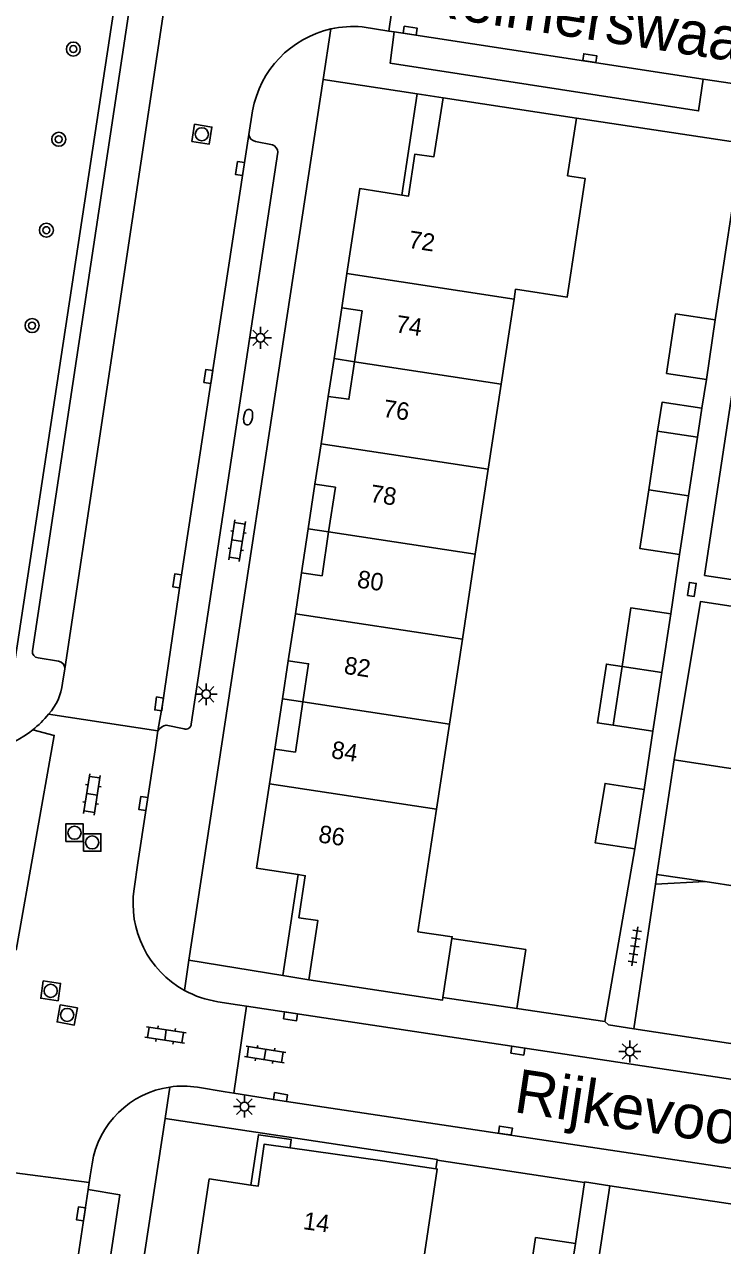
# Model space of a CAD drawing. Extents: x 124000 to 128010, y 398999 to 403000.
# Drawn here: x 126544.7 to 126584.6, y 399864.4 to 399934.2 of the extents above; entities that cross this region are included whole.
import ezdxf

# ---------------------------------------------------------------- set-up
doc = ezdxf.new("R2010")
doc.units = 0
for name, color, linetype in [('gg-afsc-erfafscheiding', 7, 'Continuous'), ('gg-afsc-muur', 7, 'Continuous'), ('gg-anno-huisnummerreeks BGT', 7, 'Continuous'), ('gg-anno-openbare ruimte label', 7, 'Continuous'), ('gg-bbg-bijgebouw', 7, 'Continuous'), ('gg-bbg-hoofdgebouw', 7, 'Continuous'), ('gg-bbg-luifel en loopbrug', 7, 'Continuous'), ('gg-bbg-onder overbouw', 7, 'Continuous'), ('gg-bbg-pand overbouw', 7, 'Continuous'), ('gg-bbg-tussenscheiding', 7, 'Continuous'), ('gg-bbg-tussenscheiding niveau 01', 7, 'Continuous'), ('gg-knt-verharding', 7, 'Continuous'), ('gg-knt-verharding nz', 7, 'Continuous'), ('gt-grn-vlakafsluiter', 7, 'Continuous'), ('gt-grn-weggrens', 7, 'Continuous'), ('gt-symb-boom', 7, 'Continuous'), ('gt-symb-brandkraan', 7, 'Continuous'), ('gt-symb-klinker verharding', 7, 'Continuous'), ('gt-symb-kolk', 7, 'Continuous'), ('gt-symb-kolk center center', 7, 'Continuous'), ('gt-symb-lichtmast', 7, 'Continuous'), ('gt-symb-rioolschacht', 7, 'Continuous'), ('gt-symb-tegel verharding', 7, 'Continuous')]:
    doc.layers.add(name, color=color, linetype=linetype)

# ---------------------------------------------------------------- blocks, each defined once
blk = doc.blocks.new('gt0-KOLKCC')
at = {"layer": 'gt-symb-kolk center center'}
blk.add_lwpolyline([(-0.375, 0.2), (0.375, 0.2), (0.375, -0.2), (-0.375, -0.2)], close=True, dxfattribs=at)
blk = doc.blocks.new('gt0-KOLK')
at = {"layer": 'gt-symb-kolk'}
blk.add_lwpolyline([(0, 0), (0.375, 0), (0.375, 0.4), (-0.375, 0.4), (-0.375, 0), (0, 0)], dxfattribs=at)
blk = doc.blocks.new('gt0-LMAST')
at = {"layer": 'gt-symb-lichtmast'}
for p, q in [((-0.182, 0.173), (-0.447, 0.438)), ((-0.005, 0.246), (-0.005, 0.621)), ((0.172, 0.173), (0.437, 0.438)), ((-0.255, -0.004), (-0.63, -0.004)), ((-0.182, -0.181), (-0.447, -0.446)), ((-0.005, -0.254), (-0.005, -0.629)), ((0.437, -0.446), (0.172, -0.181)), ((0.245, -0.004), (0.62, -0.004))]:
    blk.add_line(p, q, dxfattribs=at)
blk.add_circle((-0.005, -0.004), 0.25, dxfattribs=at)
blk = doc.blocks.new('gt0-TEG1')
at = {"layer": 'gt-symb-tegel verharding'}
for p, q in [((-1.125, 0), (1.125, 0)), ((-0.9, -0.25), (-0.9, 0.25)), ((-0.45, -0.25), (-0.45, 0.25)), ((0, -0.25), (0, 0.25)), ((0.45, -0.25), (0.45, 0.25)), ((0.9, -0.25), (0.9, 0.25))]:
    blk.add_line(p, q, dxfattribs=at)
blk = doc.blocks.new('gt0-KL1')
at = {"layer": 'gt-symb-klinker verharding'}
for p, q in [((-1.15, 0.3), (1.15, 0.3)), ((-1, -0.3), (-1, 0.3)), ((-0.5, 0.3), (-0.5, 0.45)), ((0, -0.3), (0, 0.3)), ((0.5, 0.3), (0.5, 0.45)), ((1, -0.3), (1, 0.3)), ((-1.15, -0.3), (1.15, -0.3)), ((-0.5, -0.45), (-0.5, -0.3)), ((0.5, -0.45), (0.5, -0.3))]:
    blk.add_line(p, q, dxfattribs=at)
blk = doc.blocks.new('gt0-RS')
at = {"layer": 'gt-symb-rioolschacht'}
blk.add_lwpolyline([(-0.5, -0.5), (0.5, -0.5), (0.5, 0.5), (-0.5, 0.5)], close=True, dxfattribs=at)
blk.add_circle((0, 0), 0.375, dxfattribs=at)
blk = doc.blocks.new('gt0-BR')
at = {"layer": 'gt-symb-brandkraan'}
for centre, radius, start, end in [((-0.244, 0), 0.206, 107.56694, 252.43307), ((0.599, -2.664), 3, 106.89205, 107.56694), ((0, -0.691), 0.938, 73.10799, 106.89205), ((-0.599, -2.664), 3, 72.43309, 73.10799), ((0.244, 0), 0.206, 287.56695, 72.43309), ((0.599, 2.664), 3, 252.43307, 253.10797), ((0, 0.691), 0.938, 253.10797, 286.89206), ((-0.599, 2.664), 3, 286.89206, 287.56695)]:
    blk.add_arc(centre, radius, start, end, dxfattribs=at)
blk = doc.blocks.new('gt0-BOOM')
at = {"layer": 'gt-symb-boom'}
for radius in [0.4, 0.2]:
    blk.add_circle((0, 0), radius, dxfattribs=at)

msp = doc.modelspace()

# ---------------------------------------------------------------- linework, layer by layer
at = {"layer": 'gg-afsc-erfafscheiding'}
for p, q in [((126584.166, 399917.27), (126585.698, 399927.362)), ((126583.657, 399913.87), (126583.401, 399912.217)), ((126582.126, 399903.852), (126581.614, 399900.474)), ((126580.597, 399893.753), (126580.089, 399890.438)), ((126577.858, 399877.166), (126579.572, 399887.03)), ((126572.822, 399877.917), (126577.858, 399877.166)), ((126568.184, 399868.746), (126568.26, 399869.242)), ((126568.26, 399869.242), (126576.686, 399867.968)), ((126576.686, 399867.968), (126576.166, 399864.49))]:
    msp.add_line(p, q, dxfattribs=at)
for points in [[(126585.21, 399913.61), (126583.553, 399902.664), (126586.602, 399902.2)], [(126601.241, 399898.454), (126583.327, 399901.181), (126581.817, 399892.118)]]:
    msp.add_lwpolyline(points, dxfattribs=at)
at = {"layer": 'gg-afsc-muur'}
msp.add_line((126576.224, 399928.793), (126585.698, 399927.362), dxfattribs=at)
at = {"layer": 'gg-bbg-bijgebouw'}
for p, q in [((126583.657, 399913.87), (126584.166, 399917.27)), ((126580.87, 399910.908), (126580.361, 399907.553)), ((126583.144, 399910.563), (126580.87, 399910.908)), ((126582.635, 399907.208), (126583.144, 399910.563)), ((126582.126, 399903.852), (126582.635, 399907.208)), ((126581.106, 399897.114), (126581.614, 399900.474)), ((126578.832, 399897.458), (126578.323, 399894.097)), ((126580.597, 399893.753), (126581.106, 399897.114)), ((126578.323, 399894.097), (126580.597, 399893.753)), ((126579.572, 399887.03), (126580.089, 399890.438)), ((126575.625, 399860.918), (126576.166, 399864.49))]:
    msp.add_line(p, q, dxfattribs=at)
for points in [[(126584.166, 399917.27), (126581.891, 399917.611), (126581.382, 399914.211), (126583.657, 399913.87)], [(126580.361, 399907.553), (126579.852, 399904.197), (126582.126, 399903.852)], [(126581.614, 399900.474), (126579.34, 399900.818), (126578.832, 399897.458)], [(126580.089, 399890.438), (126577.862, 399890.781), (126577.304, 399887.379), (126579.572, 399887.03)], [(126576.166, 399864.49), (126573.888, 399864.815), (126573.344, 399861.257)]]:
    msp.add_lwpolyline(points, dxfattribs=at)
at = {"layer": 'gg-bbg-hoofdgebouw'}
for p, q in [((126568.599, 399929.961), (126576.224, 399928.793)), ((126575.719, 399925.5), (126576.224, 399928.793)), ((126563.099, 399919.913), (126562.804, 399917.953)), ((126572.656, 399918.462), (126572.741, 399919.019)), ((126571.918, 399913.604), (126572.656, 399918.462)), ((126571.179, 399908.745), (126571.918, 399913.604)), ((126562.04, 399912.899), (126561.628, 399910.194)), ((126561.628, 399910.194), (126561.276, 399907.877)), ((126570.441, 399903.886), (126571.179, 399908.745)), ((126569.702, 399899.027), (126570.441, 399903.886)), ((126560.155, 399900.476), (126560.51, 399902.806)), ((126559.746, 399897.79), (126560.155, 399900.476)), ((126568.964, 399894.168), (126569.702, 399899.027)), ((126568.225, 399889.31), (126568.964, 399894.168)), ((126558.681, 399890.758), (126558.982, 399892.727)), ((126581.817, 399892.118), (126580.832, 399885.57)), ((126581.817, 399892.118), (126590.943, 399890.733)), ((126580.832, 399885.57), (126583.594, 399885.161)), ((126568.596, 399878.547), (126569.11, 399881.918)), ((126565.143, 399869.213), (126559.857, 399869.947)), ((126568.184, 399868.746), (126565.143, 399869.213))]:
    msp.add_line(p, q, dxfattribs=at)
for points in [[(126568.599, 399929.961), (126568.065, 399926.582), (126566.984, 399926.733), (126566.625, 399924.342), (126566.242, 399924.401)], [(126575.719, 399925.5), (126576.729, 399925.345), (126575.698, 399918.569), (126572.741, 399919.019)], [(126566.242, 399924.401), (126563.832, 399924.774), (126563.099, 399919.913)], [(126560.319, 399885.564), (126557.942, 399885.928), (126558.681, 399890.758)], [(126569.11, 399881.918), (126569.125, 399882.017), (126567.16, 399882.302), (126568.225, 399889.31)], [(126560.928, 399879.554), (126561.443, 399882.935), (126560.356, 399883.101), (126560.72, 399885.503), (126560.319, 399885.564)], [(126583.594, 399885.161), (126585.556, 399884.87), (126585.334, 399881.746)], [(126560.928, 399879.554), (126568.572, 399878.389), (126568.596, 399878.547)], [(126559.857, 399869.947), (126558.363, 399870.155), (126558.023, 399867.753), (126557.609, 399867.816)], [(126568.184, 399868.746), (126568.265, 399868.734), (126567.226, 399861.824), (126564.095, 399862.298)], [(126557.609, 399867.816), (126555.234, 399868.175), (126554.583, 399863.893)]]:
    msp.add_lwpolyline(points, dxfattribs=at)
at = {"layer": 'gg-bbg-luifel en loopbrug'}
for p, q in [((126567.116, 399930.188), (126566.242, 399924.401)), ((126567.116, 399930.188), (126568.599, 399929.961)), ((126583.401, 399912.217), (126583.144, 399910.563)), ((126559.447, 399879.796), (126560.319, 399885.564)), ((126580.832, 399885.57), (126580.748, 399885.017)), ((126580.748, 399885.017), (126583.594, 399885.161)), ((126560.928, 399879.554), (126559.447, 399879.796)), ((126568.596, 399878.547), (126572.822, 399877.917))]:
    msp.add_line(p, q, dxfattribs=at)
for points in [[(126580.87, 399910.908), (126581.121, 399912.563), (126583.401, 399912.217)], [(126578.323, 399894.097), (126577.426, 399894.233), (126577.936, 399897.594), (126578.832, 399897.458)], [(126572.822, 399877.917), (126573.332, 399881.277), (126569.11, 399881.918)], [(126557.609, 399867.816), (126558.045, 399870.698), (126559.923, 399870.419), (126559.857, 399869.947)]]:
    msp.add_lwpolyline(points, dxfattribs=at)
at = {"layer": 'gg-bbg-onder overbouw'}
for points in [[(126562.804, 399917.953), (126563.971, 399917.777), (126563.539, 399914.875)], [(126563.539, 399914.875), (126563.221, 399912.735), (126562.04, 399912.899)], [(126562.059, 399905.158), (126562.443, 399907.7), (126561.276, 399907.877)], [(126560.51, 399902.806), (126561.679, 399902.649), (126562.059, 399905.158)], [(126560.586, 399895.44), (126560.913, 399897.612), (126559.746, 399897.79)], [(126558.982, 399892.727), (126560.154, 399892.566), (126560.586, 399895.44)]]:
    msp.add_lwpolyline(points, dxfattribs=at)
at = {"layer": 'gg-bbg-pand overbouw'}
for p, q in [((126562.366, 399915.053), (126562.804, 399917.953)), ((126562.04, 399912.899), (126562.366, 399915.053)), ((126560.892, 399905.335), (126561.276, 399907.877)), ((126560.51, 399902.806), (126560.892, 399905.335)), ((126559.418, 399895.617), (126559.746, 399897.79)), ((126558.982, 399892.727), (126559.418, 399895.617))]:
    msp.add_line(p, q, dxfattribs=at)
at = {"layer": 'gg-bbg-tussenscheiding'}
for p, q in [((126563.099, 399919.913), (126572.656, 399918.462)), ((126563.539, 399914.875), (126571.918, 399913.604)), ((126561.628, 399910.194), (126571.179, 399908.745)), ((126580.361, 399907.553), (126582.635, 399907.208)), ((126562.059, 399905.158), (126570.441, 399903.886)), ((126560.155, 399900.476), (126569.702, 399899.027)), ((126578.832, 399897.458), (126581.106, 399897.114)), ((126560.586, 399895.44), (126568.964, 399894.168)), ((126558.681, 399890.758), (126568.225, 399889.31))]:
    msp.add_line(p, q, dxfattribs=at)
at = {"layer": 'gg-bbg-tussenscheiding niveau 01'}
for p, q in [((126562.366, 399915.053), (126563.539, 399914.875)), ((126560.892, 399905.335), (126562.059, 399905.158)), ((126559.418, 399895.617), (126560.586, 399895.44))]:
    msp.add_line(p, q, dxfattribs=at)
at = {"layer": 'gg-knt-verharding'}
for p, q in [((126555.705, 399973.874), (126543.994, 399897.002)), ((126545.116, 399898.351), (126555.956, 399969.989)), ((126566.219, 399938.737), (126565.507, 399933.778)), ((126563.975, 399934.017), (126565.507, 399933.778)), ((126565.507, 399933.778), (126565.804, 399933.732)), ((126561.747, 399931.01), (126554.072, 399880.673)), ((126561.747, 399931.01), (126567.116, 399930.188)), ((126583.475, 399931.03), (126589.174, 399930.177)), ((126557.503, 399927.867), (126557.707, 399929.217)), ((126558.854, 399927.276), (126557.875, 399927.473)), ((126554.205, 399894.171), (126559.159, 399926.861)), ((126545.44, 399897.952), (126546.618, 399897.763)), ((126546.976, 399897.325), (126546.832, 399896.503)), ((126546.043, 399894.739), (126552.3, 399893.775)), ((126552.144, 399892.705), (126552.3, 399893.775)), ((126552.777, 399894.107), (126553.792, 399893.887)), ((126580.748, 399885.017), (126579.5, 399876.756)), ((126559.447, 399879.796), (126554.072, 399880.673)), ((126557.358, 399878.054), (126556.637, 399873.074)), ((126557.358, 399878.054), (126602.258, 399871.274)), ((126579.5, 399876.756), (126578.052, 399876.975)), ((126633.495, 399868.584), (126579.5, 399876.756)), ((126544.297, 399816.639), (126552.711, 399871.621)), ((126548.362, 399867.961), (126542.459, 399868.729)), ((126548.362, 399867.961), (126548.299, 399867.563)), ((126576.686, 399867.968), (126576.692, 399868.003)), ((126576.692, 399868.003), (126578.127, 399867.786)), ((126576.886, 399859.593), (126578.127, 399867.786)), ((126578.127, 399867.786), (126632.186, 399859.629))]:
    msp.add_line(p, q, dxfattribs=at)
for points in [[(126583.475, 399931.03), (126583.21, 399929.211), (126565.581, 399931.937), (126565.804, 399933.732)], [(126544.195, 399881.25), (126546.371, 399893.519), (126545.136, 399893.837)], [(126556.637, 399873.074), (126559.27, 399872.651), (126601.517, 399866.301)], [(126552.711, 399871.621), (126568.265, 399869.274), (126568.26, 399869.242)], [(126548.299, 399867.563), (126550.118, 399867.263), (126542.928, 399819.896), (126541.08, 399820.105)]]:
    msp.add_lwpolyline(points, dxfattribs=at)
for centre, radius, start, end in [((126563.467, 399928.175), 5.864, 85.0254, 102.59423), ((126563.464, 399928.191), 5.848, 102.60474, 169.89632), ((126557.925, 399927.892), 0.422, 183.45288, 263.25688), ((126558.664, 399926.817), 0.497, 5.11893, 67.50837), ((126545.478, 399898.314), 0.364, 174.16985, 263.98542), ((126546.554, 399897.345), 0.423, 357.26334, 81.25846), ((126543.883, 399896.764), 2.961, 316.85471, 354.94936), ((126541.482, 399898.418), 5.859, 308.57504, 321.10824), ((126541.483, 399898.412), 5.854, 260.96823, 308.60893), ((126552.969, 399893.323), 0.807, 103.74229, 145.93484), ((126553.882, 399894.199), 0.324, 253.9266, 355.10222)]:
    msp.add_arc(centre, radius, start, end, dxfattribs=at)
at = {"layer": 'gg-knt-verharding nz'}
for p, q in [((126546.976, 399897.325), (126557.951, 399970.465)), ((126565.804, 399933.732), (126583.475, 399931.03)), ((126557.186, 399925.884), (126557.503, 399927.867)), ((126557.186, 399925.884), (126553.594, 399902.322)), ((126551.145, 399886.234), (126552.144, 399892.705)), ((126551.145, 399886.234), (126550.931, 399884.747)), ((126556.852, 399878.13), (126555.724, 399878.3)), ((126556.852, 399878.13), (126557.358, 399878.054)), ((126556.133, 399873.155), (126554.553, 399873.409)), ((126556.133, 399873.155), (126556.637, 399873.074)), ((126548.424, 399868.353), (126548.532, 399869.042)), ((126548.424, 399868.353), (126548.362, 399867.961))]:
    msp.add_line(p, q, dxfattribs=at)
for points in [[(126552.3, 399893.775), (126552.566, 399895.287), (126553.594, 399902.322)], [(126548.299, 399867.563), (126546.357, 399854.606), (126541.08, 399820.105)]]:
    msp.add_lwpolyline(points, dxfattribs=at)
for centre, radius, start, end in [((126556.565, 399883.931), 5.693, 171.76192, 241.0912), ((126556.564, 399883.92), 5.682, 241.04087, 261.49661), ((126553.718, 399868.226), 5.25, 98.06253, 171.05521), ((126553.718, 399868.26), 5.217, 80.79223, 98.11368)]:
    msp.add_arc(centre, radius, start, end, dxfattribs=at)
at = {"layer": 'gt-grn-vlakafsluiter'}
msp.add_line((126578.052, 399876.975), (126577.858, 399877.166), dxfattribs=at)
at = {"layer": 'gt-grn-weggrens'}
for p, q in [((126561.747, 399931.01), (126562.188, 399933.898)), ((126554.072, 399880.673), (126553.813, 399878.948)), ((126552.982, 399873.424), (126552.711, 399871.621))]:
    msp.add_line(p, q, dxfattribs=at)

# ---------------------------------------------------------------- block references
at = {"layer": 'gt-symb-boom'}
for p in [(126547.46, 399932.747), (126546.625, 399927.588), (126545.919, 399922.395), (126545.103, 399916.944)]:
    msp.add_blockref('gt0-BOOM', p, dxfattribs=at)
at = {"layer": 'gt-symb-brandkraan', "rotation": 80.67893928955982}
msp.add_blockref('gt0-BR', (126557.452, 399911.71), dxfattribs=at)
at = {"layer": 'gt-symb-klinker verharding'}
for p, rotation in [((126556.827, 399904.65), 81.37577126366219), ((126548.522, 399890.147), 81.2538377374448), ((126552.731, 399876.4), 171.1405706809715), ((126558.426, 399875.285), 171.1405706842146)]:
    msp.add_blockref('gt0-KL1', p, dxfattribs=dict(at, rotation=rotation))
at = {"layer": 'gt-symb-kolk'}
for p, rotation in [((126566.697, 399933.6), -8.397572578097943), ((126576.959, 399932.029), -8.680850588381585), ((126557.186, 399925.884), 81.19719554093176), ((126555.379, 399914.004), 81.37577126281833), ((126553.594, 399902.322), 81.31914941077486), ((126552.566, 399895.287), 81.69070981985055), ((126551.658, 399889.596), 81.37577126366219), ((126559.914, 399877.662), 171.37577126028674), ((126572.907, 399875.701), 171.31914941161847), ((126559.27, 399872.651), -9.151396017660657), ((126572.132, 399870.739), -8.45426172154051), ((126548.093, 399866.139), 81.78079075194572)]:
    msp.add_blockref('gt0-KOLK', p, dxfattribs=dict(at, rotation=rotation))
at = {"layer": 'gt-symb-kolk center center', "rotation": 81.37577126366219}
msp.add_blockref('gt0-KOLKCC', (126582.825, 399901.864), dxfattribs=at)
at = {"layer": 'gt-symb-lichtmast'}
for p in [(126558.169, 399916.243), (126555.065, 399895.875), (126579.287, 399875.463), (126557.245, 399872.307)]:
    msp.add_blockref('gt0-LMAST', p, dxfattribs=at)
at = {"layer": 'gt-symb-rioolschacht'}
for p, rotation in [((126554.807, 399927.877), -9.029198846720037), ((126546.163, 399878.923), -98.10579358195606), ((126547.11, 399877.544), -100.60205829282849)]:
    msp.add_blockref('gt0-RS', p, dxfattribs=dict(at, rotation=rotation))
for p in [(126547.529, 399887.958), (126548.537, 399887.404)]:
    msp.add_blockref('gt0-RS', p, dxfattribs=at)
at = {"layer": 'gt-symb-tegel verharding', "rotation": -98.62422873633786}
msp.add_blockref('gt0-TEG1', (126579.562, 399881.465), dxfattribs=at)

# ---------------------------------------------------------------- texts
at = {"layer": 'gg-anno-huisnummerreeks BGT'}
for s, rotation, p in [('72', 351.4, (126566.582, 399921.39)), ('74', 351.4, (126565.852, 399916.56)), ('76', 351.3, (126565.123, 399911.736)), ('78', 351.4, (126564.384, 399906.876)), ('80', 351.3, (126563.644, 399901.983)), ('82', 351.3, (126562.894, 399897.054)), ('84', 351.3, (126562.164, 399892.228)), ('86', 351.3, (126561.43, 399887.416)), ('14', 352.1, (126560.561, 399865.307))]:
    msp.add_text(s, height=1, rotation=rotation, dxfattribs=at).set_placement(p)
at = {"layer": 'gg-anno-openbare ruimte label'}
for s, p in [('Reimerswaalstraat', (126567.127, 399934.774)), ('Rijkevoortstraat', (126572.591, 399872.001))]:
    msp.add_text(s, height=2.5, rotation=351.4, dxfattribs=at).set_placement(p)

doc.saveas('drawing.dxf')
